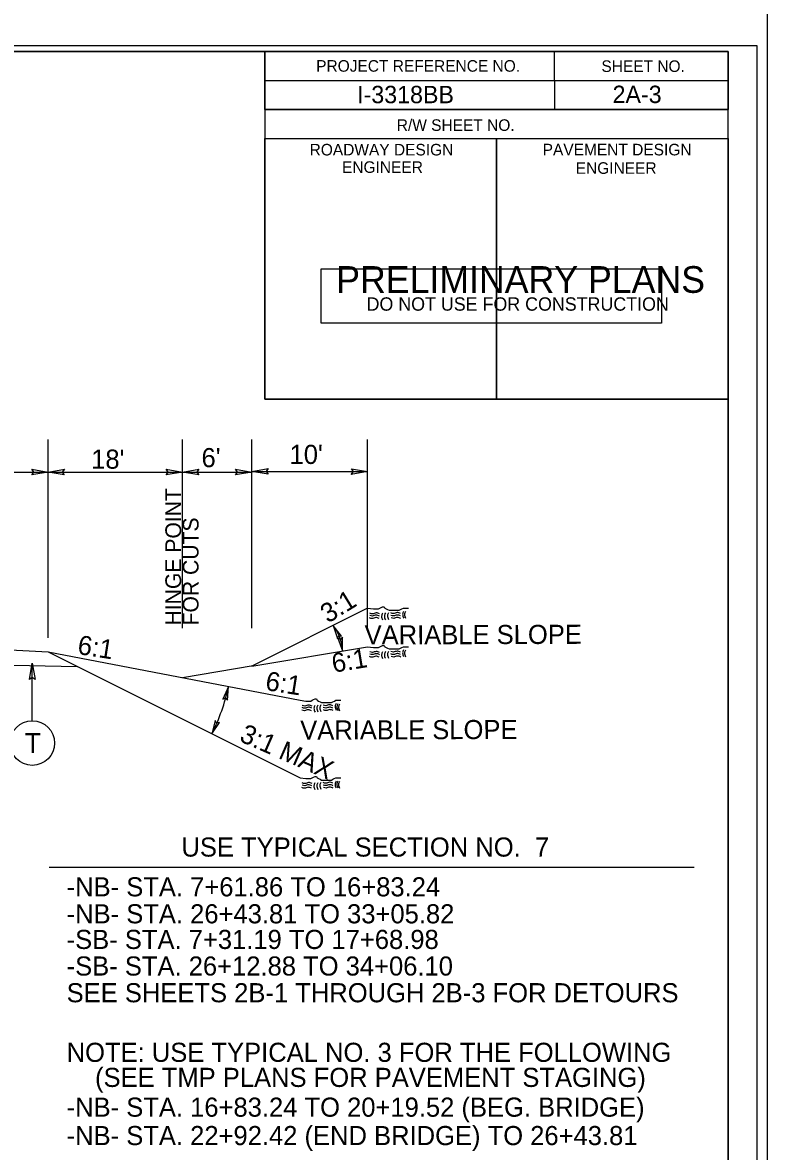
# Model space of a CAD drawing. Extents: x 2241081 to 2251104, y 658534 to 663427.
# Drawn here: x 2248997.4 to 2249319, y 660227 to 660714.3 of the extents above; entities that cross this region are included whole.
import ezdxf

# ---------------------------------------------------------------- set-up
doc = ezdxf.new("R2010")
doc.units = 0
for name, color, linetype in [('Old_Level_1', 7, 'Continuous'), ('Old_Level_2', 7, 'Continuous'), ('Prop Dimension', 7, 'Continuous'), ('Prop Dimension Text', 7, 'Continuous'), ('Prop PHM Text', 7, 'Continuous'), ('Sheet Data Field CELL', 7, 'Continuous'), ('Sheet Plan CELL', 7, 'Continuous'), ('Sheet Plot Border Inside CELL', 7, 'Continuous'), ('Sheet Plot Border Outside CELL', 7, 'Continuous'), ('Sheet Sticker Preliminary CELL', 7, 'Continuous'), ('Typical Hinge Slope Interstate CELL', 7, 'Continuous'), ('Typical ID Circle CELL', 7, 'Continuous'), ('Typical Terminator CELL', 7, 'Continuous'), ('Typical Text ID Circle CELL', 7, 'Continuous'), ('Typical Text Label CELL', 7, 'Continuous')]:
    doc.layers.add(name, color=color, linetype=linetype)

msp = doc.modelspace()

# ---------------------------------------------------------------- linework, layer by layer
at = {"layer": 'Old_Level_1'}
for p, q in [((2249146.39, 660461.51), (2249096.39, 660436.51)), ((2249096.39, 660436.51), (2249146.39, 660444.84)), ((2249008.38, 660442.67), (2249117.21, 660421.73))]:
    msp.add_line(p, q, dxfattribs=at)
for points in [[(2249146.39, 660461.51), (2249148.86, 660461.2), (2249149.47, 660461.2), (2249150.4, 660461.2), (2249151.01, 660461.2), (2249151.63, 660461.51), (2249152.25, 660461.82), (2249152.86, 660462.13), (2249153.48, 660462.13), (2249153.79, 660461.51), (2249154.4, 660461.2), (2249155.02, 660460.89), (2249155.64, 660460.58), (2249156.25, 660460.58), (2249156.87, 660460.58), (2249157.48, 660460.58), (2249158.1, 660460.58), (2249158.72, 660460.58), (2249159.33, 660460.58), (2249159.95, 660460.58), (2249160.57, 660460.89), (2249161.18, 660461.2), (2249161.8, 660461.51), (2249162.72, 660461.51), (2249163.34, 660461.51), (2249163.96, 660461.51)], [(2249146.39, 660444.84), (2249148.86, 660444.53), (2249149.47, 660444.54), (2249150.4, 660444.53), (2249151.01, 660444.54), (2249151.63, 660444.84), (2249152.25, 660445.15), (2249152.86, 660445.46), (2249153.48, 660445.46), (2249153.79, 660444.84), (2249154.4, 660444.54), (2249155.02, 660444.23), (2249155.64, 660443.92), (2249156.25, 660443.92), (2249156.87, 660443.92), (2249157.48, 660443.92), (2249158.1, 660443.92), (2249158.72, 660443.92), (2249159.33, 660443.92), (2249159.95, 660443.92), (2249160.57, 660444.23), (2249161.18, 660444.54), (2249161.8, 660444.84), (2249162.72, 660444.84), (2249163.34, 660444.84), (2249163.96, 660444.84)], [(2249117.21, 660421.73), (2249119.68, 660421.42), (2249120.29, 660421.42), (2249121.22, 660421.42), (2249121.84, 660421.42), (2249122.45, 660421.73), (2249123.07, 660422.03), (2249123.68, 660422.34), (2249124.3, 660422.34), (2249124.61, 660421.73), (2249125.23, 660421.42), (2249125.84, 660421.11), (2249126.46, 660420.8), (2249127.07, 660420.8), (2249127.69, 660420.8), (2249128.31, 660420.8), (2249128.92, 660420.8), (2249129.54, 660420.8), (2249130.15, 660420.8), (2249130.77, 660420.8), (2249131.39, 660421.11), (2249132, 660421.42), (2249132.62, 660421.73), (2249133.54, 660421.73), (2249134.16, 660421.73), (2249134.78, 660421.73)], [(2249117.19, 660388.26), (2249119.66, 660387.96), (2249120.27, 660387.96), (2249121.2, 660387.96), (2249121.81, 660387.96), (2249122.43, 660388.27), (2249123.05, 660388.57), (2249123.66, 660388.88), (2249124.28, 660388.88), (2249124.59, 660388.27), (2249125.2, 660387.96), (2249125.82, 660387.65), (2249126.44, 660387.34), (2249127.05, 660387.34), (2249127.67, 660387.34), (2249128.28, 660387.34), (2249128.9, 660387.34), (2249129.52, 660387.34), (2249130.13, 660387.34), (2249130.75, 660387.34), (2249131.37, 660387.65), (2249131.98, 660387.96), (2249132.6, 660388.27), (2249133.52, 660388.27), (2249134.14, 660388.26), (2249134.76, 660388.27)]]:
    msp.add_lwpolyline(points, dxfattribs=at)
for points in [[(2249151.53, 660458.09), (2249150.02, 660458.52), (2249148.43, 660458.11), (2249147.29, 660458.37)], [(2249151.53, 660458.09), (2249150.02, 660458.52), (2249148.43, 660458.11), (2249147.29, 660458.37)], [(2249151.57, 660459.03), (2249150.06, 660459.46), (2249148.47, 660459.05), (2249147.32, 660459.31)], [(2249151.57, 660459.03), (2249150.06, 660459.46), (2249148.47, 660459.05), (2249147.32, 660459.31)], [(2249152.81, 660459.32), (2249152.39, 660458.07), (2249152.84, 660456.43)], [(2249152.81, 660459.32), (2249152.39, 660458.07), (2249152.84, 660456.43)], [(2249154.02, 660459.43), (2249153.6, 660458.18), (2249154.05, 660456.53)], [(2249154.02, 660459.43), (2249153.6, 660458.18), (2249154.05, 660456.53)], [(2249155.33, 660459.53), (2249154.92, 660458.29), (2249155.36, 660456.64)], [(2249155.33, 660459.53), (2249154.92, 660458.29), (2249155.36, 660456.64)], [(2249160.59, 660459.17), (2249159.09, 660459.61), (2249157.5, 660459.2), (2249156.36, 660459.46)], [(2249160.59, 660459.17), (2249159.09, 660459.61), (2249157.5, 660459.2), (2249156.36, 660459.46)], [(2249160.6, 660458.13), (2249159.09, 660458.55), (2249157.51, 660458.15), (2249156.37, 660458.41)], [(2249160.6, 660458.13), (2249159.09, 660458.55), (2249157.51, 660458.15), (2249156.37, 660458.41)], [(2249161.92, 660460.14), (2249161.5, 660458.9), (2249161.95, 660457.25)], [(2249161.92, 660460.14), (2249161.5, 660458.9), (2249161.95, 660457.25)], [(2249162.7, 660460.06), (2249162.28, 660458.82), (2249162.74, 660457.17)], [(2249162.7, 660460.06), (2249162.28, 660458.82), (2249162.74, 660457.17)], [(2249151.37, 660457), (2249149.87, 660457.43), (2249148.28, 660457.02), (2249147.13, 660457.28)], [(2249151.37, 660457), (2249149.87, 660457.43), (2249148.28, 660457.02), (2249147.13, 660457.28)], [(2249160.72, 660457.07), (2249159.21, 660457.5), (2249157.62, 660457.1), (2249156.47, 660457.35)], [(2249160.72, 660457.07), (2249159.21, 660457.5), (2249157.62, 660457.1), (2249156.47, 660457.35)], [(2249151.37, 660440.33), (2249149.87, 660440.76), (2249148.28, 660440.36), (2249147.13, 660440.61)], [(2249151.37, 660440.33), (2249149.87, 660440.76), (2249148.28, 660440.36), (2249147.13, 660440.61)], [(2249151.53, 660441.42), (2249150.02, 660441.86), (2249148.43, 660441.45), (2249147.29, 660441.7)], [(2249151.53, 660441.42), (2249150.02, 660441.86), (2249148.43, 660441.45), (2249147.29, 660441.7)], [(2249151.57, 660442.37), (2249150.06, 660442.8), (2249148.47, 660442.39), (2249147.32, 660442.64)], [(2249151.57, 660442.37), (2249150.06, 660442.8), (2249148.47, 660442.39), (2249147.32, 660442.64)], [(2249152.81, 660442.65), (2249152.39, 660441.41), (2249152.84, 660439.77)], [(2249152.81, 660442.65), (2249152.39, 660441.41), (2249152.84, 660439.77)], [(2249154.02, 660442.76), (2249153.6, 660441.52), (2249154.05, 660439.87)], [(2249154.02, 660442.76), (2249153.6, 660441.52), (2249154.05, 660439.87)], [(2249155.33, 660442.86), (2249154.92, 660441.62), (2249155.36, 660439.98)], [(2249155.33, 660442.86), (2249154.92, 660441.62), (2249155.36, 660439.98)], [(2249160.59, 660442.51), (2249159.09, 660442.94), (2249157.5, 660442.54), (2249156.36, 660442.79)], [(2249160.59, 660442.51), (2249159.09, 660442.94), (2249157.5, 660442.54), (2249156.36, 660442.79)], [(2249160.6, 660441.46), (2249159.09, 660441.89), (2249157.51, 660441.48), (2249156.37, 660441.74)], [(2249160.6, 660441.46), (2249159.09, 660441.89), (2249157.51, 660441.48), (2249156.37, 660441.74)], [(2249160.72, 660440.41), (2249159.21, 660440.83), (2249157.62, 660440.43), (2249156.47, 660440.69)], [(2249160.72, 660440.41), (2249159.21, 660440.83), (2249157.62, 660440.43), (2249156.47, 660440.69)], [(2249161.92, 660443.48), (2249161.5, 660442.23), (2249161.95, 660440.59)], [(2249161.92, 660443.48), (2249161.5, 660442.23), (2249161.95, 660440.59)], [(2249162.7, 660443.4), (2249162.28, 660442.15), (2249162.74, 660440.5)], [(2249162.7, 660443.4), (2249162.28, 660442.15), (2249162.74, 660440.5)]]:
    msp.add_spline(points, degree=3, dxfattribs=at)
at = {"layer": 'Old_Level_2'}
for p, q in [((2248958.38, 660445.42), (2249008.38, 660442.67)), ((2248798.38, 660441.12), (2249021.02, 660436.35))]:
    msp.add_line(p, q, dxfattribs=at)
for points in [[(2249122.39, 660419.25), (2249120.88, 660419.68), (2249119.3, 660419.27), (2249118.15, 660419.53)], [(2249122.39, 660419.25), (2249120.88, 660419.68), (2249119.3, 660419.27), (2249118.15, 660419.53)], [(2249123.63, 660419.54), (2249123.21, 660418.29), (2249123.66, 660416.65)], [(2249123.63, 660419.54), (2249123.21, 660418.29), (2249123.66, 660416.65)], [(2249124.84, 660419.65), (2249124.42, 660418.4), (2249124.87, 660416.75)], [(2249124.84, 660419.65), (2249124.42, 660418.4), (2249124.87, 660416.75)], [(2249126.15, 660419.75), (2249125.74, 660418.51), (2249126.18, 660416.86)], [(2249126.15, 660419.75), (2249125.74, 660418.51), (2249126.18, 660416.86)], [(2249131.41, 660419.39), (2249129.91, 660419.82), (2249128.32, 660419.42), (2249127.18, 660419.68)], [(2249131.41, 660419.39), (2249129.91, 660419.82), (2249128.32, 660419.42), (2249127.18, 660419.68)], [(2249132.74, 660420.36), (2249132.32, 660419.12), (2249132.77, 660417.47)], [(2249132.74, 660420.36), (2249132.32, 660419.12), (2249132.77, 660417.47)], [(2249133.52, 660420.28), (2249133.1, 660419.04), (2249133.56, 660417.39)], [(2249133.52, 660420.28), (2249133.1, 660419.04), (2249133.56, 660417.39)], [(2249134.25, 660420.14), (2249133.83, 660418.9), (2249134.29, 660417.25)], [(2249134.25, 660420.14), (2249133.83, 660418.9), (2249134.29, 660417.25)], [(2249122.19, 660417.22), (2249120.69, 660417.64), (2249119.1, 660417.24), (2249117.95, 660417.5)], [(2249122.35, 660418.31), (2249120.84, 660418.74), (2249119.26, 660418.33), (2249118.11, 660418.59)], [(2249122.35, 660418.31), (2249120.84, 660418.74), (2249119.26, 660418.33), (2249118.11, 660418.59)], [(2249131.42, 660418.35), (2249129.92, 660418.77), (2249128.33, 660418.37), (2249127.19, 660418.62)], [(2249131.42, 660418.35), (2249129.92, 660418.77), (2249128.33, 660418.37), (2249127.19, 660418.62)], [(2249131.54, 660417.29), (2249130.03, 660417.71), (2249128.44, 660417.32), (2249127.29, 660417.57)], [(2249131.54, 660417.29), (2249130.03, 660417.71), (2249128.44, 660417.32), (2249127.29, 660417.57)], [(2249122.33, 660384.85), (2249120.82, 660385.28), (2249119.23, 660384.87), (2249118.09, 660385.13)], [(2249122.33, 660384.85), (2249120.82, 660385.28), (2249119.23, 660384.87), (2249118.09, 660385.13)], [(2249122.37, 660385.79), (2249120.86, 660386.22), (2249119.27, 660385.81), (2249118.13, 660386.07)], [(2249122.37, 660385.79), (2249120.86, 660386.22), (2249119.27, 660385.81), (2249118.13, 660386.07)], [(2249123.61, 660386.08), (2249123.19, 660384.83), (2249123.64, 660383.19)], [(2249123.61, 660386.08), (2249123.19, 660384.83), (2249123.64, 660383.19)], [(2249124.82, 660386.19), (2249124.4, 660384.94), (2249124.85, 660383.29)], [(2249124.82, 660386.19), (2249124.4, 660384.94), (2249124.85, 660383.29)], [(2249126.13, 660386.29), (2249125.72, 660385.05), (2249126.16, 660383.4)], [(2249126.13, 660386.29), (2249125.72, 660385.05), (2249126.16, 660383.4)], [(2249131.39, 660385.93), (2249129.89, 660386.36), (2249128.3, 660385.96), (2249127.16, 660386.22)], [(2249131.39, 660385.93), (2249129.89, 660386.36), (2249128.3, 660385.96), (2249127.16, 660386.22)], [(2249131.4, 660384.89), (2249129.89, 660385.31), (2249128.31, 660384.91), (2249127.17, 660385.16)], [(2249131.4, 660384.89), (2249129.89, 660385.31), (2249128.31, 660384.91), (2249127.17, 660385.16)], [(2249132.72, 660386.9), (2249132.3, 660385.66), (2249132.75, 660384.01)], [(2249132.72, 660386.9), (2249132.3, 660385.66), (2249132.75, 660384.01)], [(2249133.5, 660386.82), (2249133.08, 660385.57), (2249133.54, 660383.93)], [(2249133.5, 660386.82), (2249133.08, 660385.57), (2249133.54, 660383.93)], [(2249134.23, 660386.68), (2249133.81, 660385.44), (2249134.26, 660383.79)], [(2249134.23, 660386.68), (2249133.81, 660385.44), (2249134.26, 660383.79)], [(2249122.17, 660383.75), (2249120.67, 660384.18), (2249119.08, 660383.78), (2249117.93, 660384.04)], [(2249131.52, 660383.83), (2249130.01, 660384.25), (2249128.42, 660383.86), (2249127.27, 660384.11)], [(2249131.52, 660383.83), (2249130.01, 660384.25), (2249128.42, 660383.86), (2249127.27, 660384.11)]]:
    msp.add_spline(points, degree=3, dxfattribs=at)
at = {"layer": 'Prop Dimension'}
for centre, radius, start, end in [((2249116.45, 660442.18), 19.12, 2.5693, 38.3323), ((2249006.89, 660444.09), 81.05, 333.0098, 348.3211)]:
    msp.add_arc(centre, radius, start, end, dxfattribs=at)
at = {"layer": 'Prop Dimension Text'}
for p, q in [((2249008.38, 660448.72), (2249008.43, 660534.31)), ((2249066.39, 660452.83), (2249066.39, 660534.31)), ((2249096.39, 660452.83), (2249096.39, 660534.31)), ((2249146.39, 660452.83), (2249146.39, 660534.31)), ((2248948.42, 660520.27), (2249008.42, 660520.24)), ((2249008.38, 660520.24), (2249066.39, 660520.24)), ((2249066.39, 660520.24), (2249096.39, 660520.24)), ((2249096.39, 660520.62), (2249096.39, 660520.62)), ((2249096.39, 660520.5), (2249146.39, 660520.5)), ((2249146.39, 660520.62), (2249146.39, 660520.62))]:
    msp.add_line(p, q, dxfattribs=at)
at = {"layer": 'Sheet Plan CELL'}
for p, q in [((2249226.97, 660701.71), (2249227.02, 660676.71)), ((2249101.94, 660689.24), (2249301.99, 660689.23)), ((2249101.96, 660676.7), (2249301.99, 660676.73)), ((2249101.96, 660676.7), (2249301.99, 660676.73)), ((2249101.96, 660676.7), (2249101.96, 660664.21))]:
    msp.add_line(p, q, dxfattribs=at)
for points in [[(2247801.99, 659651.78), (2247801.97, 660701.75), (2249101.96, 660701.79), (2249101.97, 660551.73), (2249302.01, 660551.71), (2249302.01, 659651.78)], [(2249302.03, 660701.78), (2247801.99, 660701.78), (2247801.99, 659651.78), (2249302.01, 659651.78)], [(2249101.96, 660701.79), (2249302.03, 660701.78), (2249301.99, 660676.73), (2249101.96, 660676.7)], [(2249101.96, 660664.21), (2249202.01, 660664.21), (2249202.01, 660551.7), (2249101.97, 660551.73)], [(2249202.01, 660664.21), (2249301.99, 660664.23), (2249302.01, 660551.71), (2249202.01, 660551.7)]]:
    msp.add_lwpolyline(points, close=True, dxfattribs=at)
at = {"layer": 'Sheet Plot Border Inside CELL'}
msp.add_lwpolyline([(2247648.51, 659649.27), (2249314.49, 659649.28), (2249314.51, 660704.26), (2247648.51, 660704.27)], close=True, dxfattribs=at)
at = {"layer": 'Sheet Plot Border Outside CELL'}
msp.add_lwpolyline([(2247635.51, 659629.27), (2249319.01, 659629.26), (2249319.01, 660724.26), (2247635.51, 660724.27)], close=True, dxfattribs=at)
at = {"layer": 'Sheet Sticker Preliminary CELL'}
msp.add_lwpolyline([(2249126.32, 660584.46), (2249126.32, 660607.96), (2249273.32, 660607.96), (2249273.32, 660584.46)], close=True, dxfattribs=at)
at = {"layer": 'Typical Hinge Slope Interstate CELL'}
for p, q in [((2249008.38, 660442.67), (2249117.19, 660388.26)), ((2249096.89, 660436.59), (2249066.39, 660431.51))]:
    msp.add_line(p, q, dxfattribs=at)
at = {"layer": 'Typical ID Circle CELL'}
msp.add_line((2249001.59, 660412.88), (2249001.59, 660437.73), dxfattribs=at)
msp.add_circle((2249001.59, 660403.26), 9.62, dxfattribs=at)
at = {"layer": 'Typical Terminator CELL'}
for points in [[(2249103.42, 660519.29), (2249096.39, 660520.5), (2249103.46, 660521.75), (2249102.56, 660520.5)], [(2249139.36, 660521.71), (2249146.39, 660520.5), (2249139.32, 660519.25), (2249140.22, 660520.5)], [(2249001.4, 660521.45), (2249008.42, 660520.24), (2249001.35, 660518.99), (2249002.25, 660520.24)], [(2249015.41, 660519.03), (2249008.38, 660520.24), (2249015.45, 660521.49), (2249014.55, 660520.24)], [(2249059.36, 660521.45), (2249066.39, 660520.24), (2249059.32, 660518.99), (2249060.22, 660520.24)], [(2249073.42, 660519.03), (2249066.39, 660520.24), (2249073.46, 660521.49), (2249072.56, 660520.24)], [(2249089.36, 660521.45), (2249096.39, 660520.24), (2249089.32, 660518.99), (2249090.22, 660520.24)], [(2249135.11, 660449.47), (2249131.45, 660454.04), (2249133.36, 660448.46), (2249133.9, 660449.61)], [(2249133.56, 660448.54), (2249135.55, 660443.03), (2249135.54, 660448.92), (2249134.66, 660448.02)], [(2249000.38, 660430.7), (2249001.59, 660437.73), (2249002.84, 660430.66), (2249001.59, 660431.56)], [(2249085.87, 660421.84), (2249086.26, 660427.68), (2249083.9, 660422.29), (2249085.07, 660422.76)], [(2249080.52, 660412.98), (2249079.11, 660407.3), (2249082.39, 660412.2), (2249081.15, 660411.94)]]:
    msp.add_lwpolyline(points, close=True, dxfattribs=at)
at = {"layer": 'Typical Text Label CELL'}
msp.add_line((2249008.86, 660349.73), (2249287.39, 660349.73), dxfattribs=at)

# ---------------------------------------------------------------- texts
at = {"layer": 'Prop Dimension Text'}
for s, rotation, p in [("10'", 359.9999, (2249112.66, 660523.76)), ("18'", 359.9999, (2249027, 660521.7)), ("6'", 359.9999, (2249074.65, 660522.36)), ('6:1', 351.1342, (2249020.76, 660441.78)), ('6:1', 351.1342, (2249101.88, 660426.2))]:
    msp.add_text(s, height=8.25, rotation=rotation, dxfattribs=at).set_placement(p)
at = {"layer": 'Prop PHM Text'}
for s, height, p in [('HINGE POINT', 6.8193, (2249065.85, 660454.05)), ('FOR CUTS', 6.819, (2249073.36, 660454.05))]:
    msp.add_text(s, height=height, rotation=89.9999, dxfattribs=at).set_placement(p)
at = {"layer": 'Sheet Data Field CELL'}
for s, p in [('I-3318BB', (2249141.83, 660679.46)), ('2A-3', (2249252.13, 660679.53))]:
    msp.add_text(s, height=7.5, rotation=359.9999, dxfattribs=at).set_placement(p)
at = {"layer": 'Sheet Plan CELL'}
for s, height, p in [('PROJECT REFERENCE NO.', 5.0001, (2249124.16, 660693.06)), ('SHEET NO.', 5, (2249247.32, 660692.95)), ('R/W SHEET NO.', 5.0001, (2249158.96, 660667.51)), ('ROADWAY DESIGN', 5.0001, (2249121.33, 660656.91)), ('PAVEMENT DESIGN', 5.0001, (2249221.96, 660656.94)), ('ENGINEER', 5, (2249135.32, 660649.38)), ('ENGINEER', 5, (2249236.23, 660648.98))]:
    msp.add_text(s, height=height, rotation=359.9999, dxfattribs=at).set_placement(p)
at = {"layer": 'Sheet Sticker Preliminary CELL'}
for s, height, p in [('PRELIMINARY PLANS', 11.52, (2249132.82, 660597.61)), ('DO NOT USE FOR CONSTRUCTION', 5.76, (2249145.92, 660589.91))]:
    msp.add_text(s, height=height, rotation=359.9999, dxfattribs=at).set_placement(p)
at = {"layer": 'Typical Hinge Slope Interstate CELL'}
for s, rotation, p in [('3:1', 31.5585, (2249129.22, 660454.79)), ('VARIABLE SLOPE', 0.1842, (2249145.08, 660445.82)), ('6:1', 9.4623, (2249131.59, 660433.61)), ('3:1 MAX', 336.3588, (2249090.57, 660404.29)), ('VARIABLE SLOPE', 0.1842, (2249117.28, 660404.75))]:
    msp.add_text(s, height=8.25, rotation=rotation, dxfattribs=at).set_placement(p)
at = {"layer": 'Typical Text ID Circle CELL'}
msp.add_text('T', height=8.61, rotation=359.9999, dxfattribs=at).set_placement((2248998.34, 660399.03))
at = {"layer": 'Typical Text Label CELL'}
for s, p in [('USE TYPICAL SECTION NO.  7', (2249065.97, 660354.28)), ('-NB- STA. 7+61.86 TO 16+83.24', (2249016.41, 660337.11)), ('-NB- STA. 26+43.81 TO 33+05.82', (2249016.41, 660325.47)), ('-SB- STA. 7+31.19 TO 17+68.98', (2249016.41, 660314.41)), ('-SB- STA. 26+12.88 TO 34+06.10', (2249016.41, 660302.93)), ('SEE SHEETS 2B-1 THROUGH 2B-3 FOR DETOURS', (2249016.41, 660291.4)), ('NOTE: USE TYPICAL NO. 3 FOR THE FOLLOWING', (2249016.41, 660265.68)), ('    (SEE TMP PLANS FOR PAVEMENT STAGING)', (2249016.41, 660254.86)), ('-NB- STA. 16+83.24 TO 20+19.52 (BEG. BRIDGE)', (2249016.41, 660242.01)), ('-NB- STA. 22+92.42 (END BRIDGE) TO 26+43.81', (2249016.41, 660229.75))]:
    msp.add_text(s, height=8.25, dxfattribs=at).set_placement(p)

doc.saveas('drawing.dxf')
